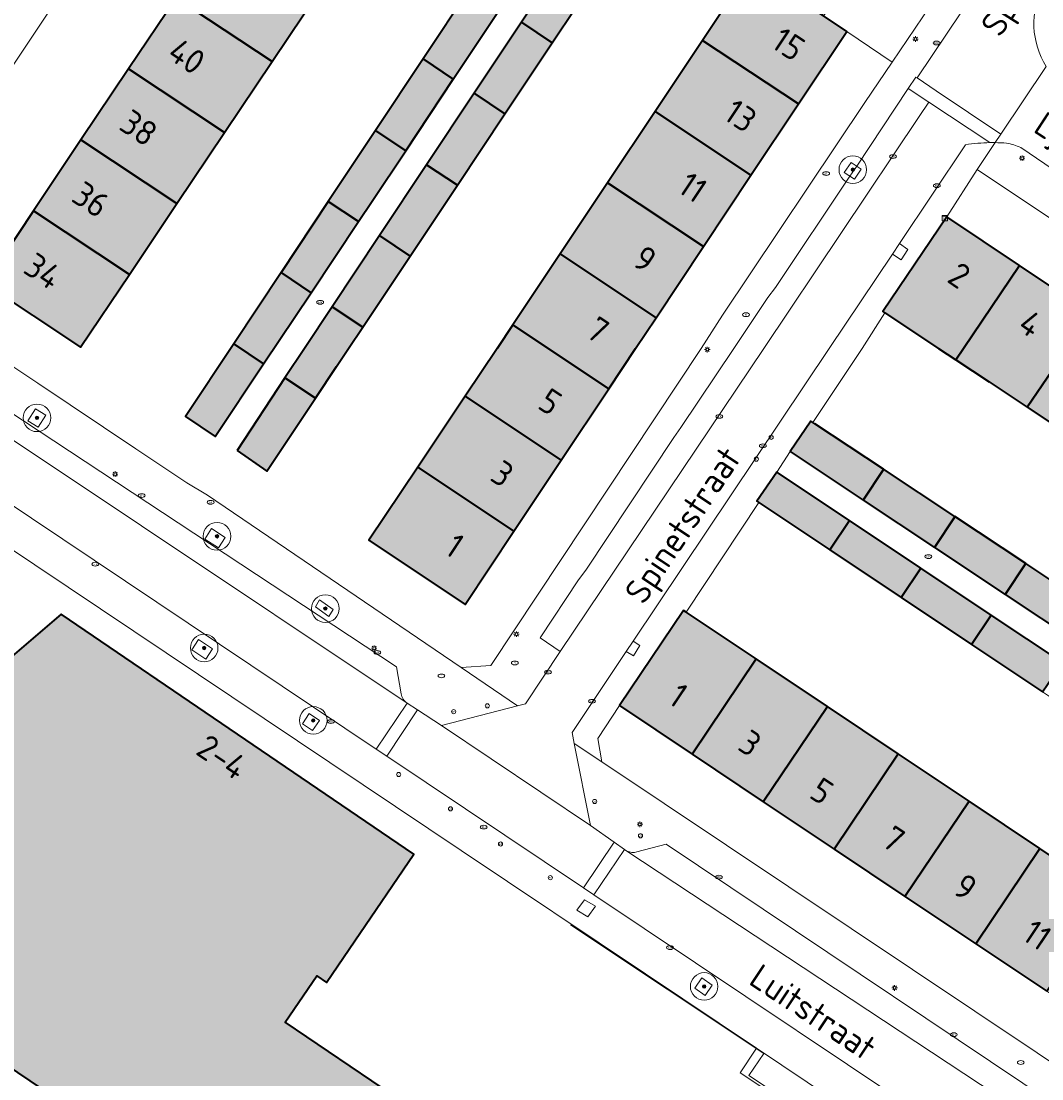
# Model space of a CAD drawing. Header units: metres. Extents: x 125349 to 128236, y 501602 to 503797.
# Tile 388 of 656: x 126907 to 126981, y 502197 to 502274. Entities that reach past the tile are written whole.
import ezdxf
from ezdxf.enums import TextEntityAlignment as Align

# ---------------------------------------------------------------- set-up
doc = ezdxf.new("R2010")
doc.units = ezdxf.units.M
doc.layers.get('0').update_dxf_attribs({"linetype": 'CONTINUOUS'})
for name, color, linetype, lineweight in [('B-WE-GR-BEPLANTING_CULTUUR_HEESTERS-GV', 90, 'CONTINUOUS', 18), ('B-WE-GR-BOOM-S-500', 90, 'CONTINUOUS', 18), ('B-WE-IE-MEUBILAIR-S', 7, 'CONTINUOUS', 18), ('B-WE-IE-MEUBILAIR_WEGMEUBILAIR-GV', 7, 'CONTINUOUS', 18), ('B-WE-IE-TERREINAFSCHEIDING_KUNSTMATIG_HEKWERK-G', 20, 'IE-TERREINAFSCHEIDING_KUNSTMATIG-SO', 18), ('B-WE-OG-BEBOUWING-GV', 7, 'CONTINUOUS', 35), ('B-WE-OG-BEBOUWING-T18', 10, 'CONTINUOUS', 18), ('B-WE-OG-TERREIN_ERF-GV', 7, 'CONTINUOUS', 18), ('B-WE-OG-TOPOGRAFIE-T18', 10, 'CONTINUOUS', 18), ('B-WE-VH-OPENVERHARDING-GV', 90, 'CONTINUOUS', 18), ('B-WE-VH-OPENVERHARDING_BETONSTRAATSTEEN-GV', 90, 'CONTINUOUS', 18)]:
    doc.layers.add(name, color=color, linetype=linetype, lineweight=lineweight)
doc.layers.add('B-WE-OG-BEBOUWING-V', color=7, linetype='CONTINUOUS', lineweight=18, true_color=0xcc646e)
doc.styles.add('NLCS-ISO', font='NLCS-ISO.ttf')
doc.styles.add('NLCS-ISO-M1000-T18', font='NLCS-ISO.ttf', dxfattribs={"height": 1.8})
doc.linetypes.add('IE-TERREINAFSCHEIDING_KUNSTMATIG-SO', pattern='A,4,[82,NLCS.SHX,S=0.75,R=90,X=0,Y=0],4,-2', length=10)

# ---------------------------------------------------------------- blocks, each defined once
blk = doc.blocks.new('SIE-MEUBILAIR_KAST_CAI-SO')
for points in [[(-1, 1), (1, 1), (1, 0.84), (-1, 0.84)], [(-1, 0.76), (1, 0.76), (1, -1), (-1, -1)]]:
    blk.add_lwpolyline(points, close=True)
at = {"style": 'NLCS-ISO'}
blk.add_text('cai', height=0.75, dxfattribs=at).set_placement((0, 0), align=Align.MIDDLE_CENTER)
blk = doc.blocks.new('SIE-MEUBILAIR_PAAL_LICHTMAST-SO')
for points in [[(-0.62, 0), (-1, 0)], [(-0.71, 0.71), (-0.44, 0.44)], [(0, 1), (0, 0.62)], [(0.44, 0.44), (0.71, 0.71)], [(1, 0), (0.62, 0)], [(-0.71, -0.71), (-0.44, -0.44)], [(0, -0.62), (0, -1)], [(0.44, -0.44), (0.71, -0.71)]]:
    blk.add_lwpolyline(points)
blk.add_circle((0, 0), 0.5)
blk = doc.blocks.new('SIE-MEUBILAIR_PAAL_AFSLUITPAAL-SO')
blk.add_circle((0, 0), 0.75)
at = {"style": 'NLCS-ISO'}
blk.add_text('af', height=0.75, dxfattribs=at).set_placement((0, 0.05), align=Align.MIDDLE_CENTER)
blk = doc.blocks.new('SIE-MEUBILAIR_PUT_BRANDKRAAN-SO')
blk.add_ellipse((0, 0), major_axis=(1.25, 0), ratio=0.54)
at = {"style": 'NLCS-ISO'}
blk.add_text('bk', height=0.75, dxfattribs=at).set_placement((0.03, 0), align=Align.MIDDLE_CENTER)
blk = doc.blocks.new('SIE-MEUBILAIR_PUT_KOLK-SO')
blk.add_ellipse((0, 0), major_axis=(1.25, 0), ratio=0.54)
at = {"style": 'NLCS-ISO'}
blk.add_text('klk', height=0.75, dxfattribs=at).set_placement((0.03, 0), align=Align.MIDDLE_CENTER)
blk = doc.blocks.new('SIE-MEUBILAIR_PUT_RIOOLPUT-SO')
blk.add_ellipse((0, 0), major_axis=(1.25, 0), ratio=0.54)
at = {"style": 'NLCS-ISO'}
blk.add_text('ri', height=0.75, dxfattribs=at).set_placement((-0.04, 0.07), align=Align.MIDDLE_CENTER)
blk = doc.blocks.new('SIE-MEUBILAIR_PUT_WATERLEIDINGPUT-SO')
blk.add_ellipse((0, 0), major_axis=(1.25, 0), ratio=0.54)
at = {"style": 'NLCS-ISO'}
blk.add_text('wl', height=0.75, dxfattribs=at).set_placement((-0.14, 0), align=Align.MIDDLE_CENTER)
blk = doc.blocks.new('SGR-BOOM_01-SO')
at = {"linetype": 'ByBlock', "lineweight": 18}
h = blk.add_hatch(color=0, dxfattribs=at)
h.dxf.hatch_style = 1
edge = h.paths.add_edge_path()
edge.add_arc((0, 0), 0.25, 0, 360)
at = {"color": 0, "linetype": 'ByBlock', "lineweight": 18}
for radius in [2, 0.25]:
    blk.add_circle((0, 0), radius, dxfattribs=at)

msp = doc.modelspace()

# ---------------------------------------------------------------- hatches: boundary and pattern name
at = {"layer": 'B-WE-OG-BEBOUWING-V'}
for points in [[(126928.968, 502275.971), (126922.007, 502280.595), (126918.548, 502275.428), (126925.5, 502270.795)], [(126945.818, 502272.161), (126949.243, 502277.302), (126947.011, 502278.794), (126943.583, 502273.657)], [(126963.67, 502267.722), (126967.179, 502272.991), (126965.49, 502274.109), (126960.226, 502277.594), (126956.711, 502272.322)], [(126942.055, 502274.679), (126939.869, 502276.141), (126936.449, 502270.993), (126938.638, 502269.528)], [(126922.054, 502265.653), (126925.5, 502270.795), (126918.548, 502275.428), (126915.095, 502270.27)], [(126940.156, 502268.509), (126942.389, 502267.014), (126945.818, 502272.161), (126943.583, 502273.657), (126942.471, 502271.991)], [(126963.67, 502267.722), (126956.711, 502272.322), (126953.273, 502267.166), (126960.227, 502262.553)], [(126938.638, 502269.528), (126936.449, 502270.993), (126932.998, 502265.797), (126935.191, 502264.332)], [(126918.602, 502260.502), (126922.054, 502265.653), (126915.095, 502270.27), (126911.643, 502265.112)], [(126940.156, 502268.509), (126936.706, 502263.32), (126938.936, 502261.831), (126942.389, 502267.014)], [(126960.227, 502262.553), (126953.273, 502267.166), (126949.83, 502262.002), (126956.784, 502257.384)], [(126929.58, 502260.652), (126931.773, 502259.19), (126932.77, 502260.683), (126935.191, 502264.332), (126932.998, 502265.797)], [(126908.195, 502259.962), (126915.155, 502255.359), (126918.602, 502260.502), (126911.643, 502265.112)], [(126938.936, 502261.831), (126936.706, 502263.32), (126933.288, 502258.179), (126935.514, 502256.693)], [(126953.347, 502252.224), (126956.784, 502257.384), (126949.83, 502262.002), (126946.393, 502256.846)], [(126929.58, 502260.652), (126926.152, 502255.491), (126928.331, 502254.034), (126931.773, 502259.19)], [(126908.195, 502259.962), (126904.659, 502254.679), (126911.614, 502250.075), (126915.155, 502255.359)], [(126969.948, 502252.567), (126973.821, 502250), (126975.078, 502249.168), (126975.64, 502250), (126979.7, 502256.01), (126974.436, 502259.53), (126969.787, 502252.674)], [(126935.514, 502256.693), (126933.288, 502258.179), (126929.855, 502253.016), (126932.076, 502251.533)], [(126953.347, 502252.224), (126946.393, 502256.846), (126942.966, 502251.707), (126945.526, 502250), (126949.917, 502247.07), (126951.866, 502250)], [(126975.078, 502249.168), (126977.491, 502247.569), (126980.268, 502245.728), (126983.151, 502250), (126984.872, 502252.551), (126979.7, 502256.01), (126975.64, 502250)], [(126922.729, 502250.337), (126924.888, 502248.876), (126928.331, 502254.034), (126926.152, 502255.491)], [(126932.076, 502251.533), (126929.855, 502253.016), (126927.85, 502250), (126926.436, 502247.857), (126928.642, 502246.381), (126930.172, 502248.673), (126931.055, 502250)], [(126990.012, 502249.114), (126988.686, 502250), (126984.872, 502252.551), (126983.151, 502250), (126980.268, 502245.728), (126985.425, 502242.31)], [(126949.917, 502247.07), (126945.526, 502250), (126942.966, 502251.707), (126941.828, 502250), (126939.512, 502246.539), (126946.477, 502241.899)], [(126922.729, 502250.337), (126919.215, 502245.047), (126921.365, 502243.598), (126924.888, 502248.876)], [(126922.965, 502242.598), (126925.116, 502241.099), (126928.642, 502246.381), (126926.436, 502247.857)], [(126943.043, 502236.736), (126946.477, 502241.899), (126939.512, 502246.539), (126936.06, 502241.381)], [(126964.727, 502244.618), (126964.563, 502244.726), (126963.064, 502242.523), (126968.362, 502239), (126969.832, 502241.225), (126969.837, 502241.232), (126964.856, 502244.532)], [(126943.043, 502236.736), (126936.06, 502241.381), (126932.525, 502236.098), (126939.515, 502231.432)], [(126960.806, 502238.826), (126965.945, 502235.393), (126967.372, 502237.514), (126962.115, 502241.022), (126960.666, 502238.92)], [(126975.024, 502237.795), (126969.837, 502241.232), (126969.832, 502241.225), (126968.362, 502239), (126973.543, 502235.554), (126975.015, 502237.781)], [(126972.546, 502234.061), (126967.372, 502237.514), (126965.945, 502235.393), (126971.114, 502231.939)], [(126978.66, 502232.151), (126978.666, 502232.159), (126980.141, 502234.374), (126980.155, 502234.395), (126975.024, 502237.795), (126975.015, 502237.781), (126973.543, 502235.554)], [(126983.824, 502228.716), (126983.826, 502228.719), (126985.303, 502230.944), (126985.322, 502230.972), (126980.155, 502234.395), (126980.141, 502234.374), (126978.666, 502232.159), (126978.66, 502232.151)], [(126976.228, 502228.522), (126977.657, 502230.65), (126972.546, 502234.061), (126971.114, 502231.939)], [(126931.504, 502207.027), (126935.786, 502213.321), (126910.218, 502230.715), (126898.672, 502220.849), (126893.665, 502206.504), (126909.717, 502195.676), (126904.158, 502187.647), (126904.414, 502187.464), (126927.777, 502180.625), (126928.199, 502180.523), (126928.629, 502180.447), (126929.064, 502180.396), (126929.503, 502180.371), (126929.943, 502180.372), (126930.382, 502180.399), (126930.817, 502180.451), (126931.247, 502180.528), (126931.668, 502180.632), (126932.074, 502180.756), (126932.456, 502180.894), (126932.819, 502181.05), (126933.167, 502181.226), (126933.508, 502181.425), (126934.188, 502181.903), (126943.542, 502189.141), (126943.734, 502189.439), (126926.461, 502201.125), (126928.755, 502204.498), (126929.458, 502204.02)], [(126955.541, 502230.865), (126955.344, 502230.997), (126950.698, 502224.089), (126955.97, 502220.564), (126960.617, 502227.472)], [(126976.228, 502228.522), (126981.382, 502225.079), (126982.816, 502227.207), (126977.657, 502230.65)], [(126965.774, 502224.024), (126960.617, 502227.472), (126955.97, 502220.564), (126961.117, 502217.123)], [(126966.265, 502213.681), (126970.906, 502220.593), (126965.774, 502224.024), (126961.117, 502217.123)], [(126966.265, 502213.681), (126971.396, 502210.251), (126976.046, 502217.156), (126970.906, 502220.593)], [(126976.046, 502217.156), (126971.396, 502210.251), (126976.535, 502206.815), (126981.186, 502213.72)], [(126981.674, 502203.379), (126986.335, 502210.277), (126981.186, 502213.72), (126976.535, 502206.815)]]:
    msp.add_hatch(color=256, dxfattribs=at).paths.add_polyline_path(points)

# ---------------------------------------------------------------- linework, layer by layer
at = {"layer": 'B-WE-GR-BEPLANTING_CULTUUR_HEESTERS-GV', "flags": 128}
msp.add_lwpolyline([(126976.032, 502278.996), (126971.07, 502282.466), (126970.455, 502281.541), (126968.829, 502279.096), (126965.579, 502274.242), (126965.49, 502274.109), (126967.179, 502272.991), (126970.473, 502270.766)], close=True, dxfattribs=at)
msp.add_lwpolyline([(126973.909, 502163.931), (126984.337, 502179.616), (126985.115, 502182.833), (126980.702, 502185.789), (126960.623, 502199.238), (126960.573, 502199.168), (126959.455, 502197.467), (126982.968, 502181.811), (126976.945, 502173.044), (126976.876, 502172.942)], dxfattribs=at)
at = {"layer": 'B-WE-IE-MEUBILAIR_WEGMEUBILAIR-GV', "flags": 128}
for points in [[(126968.223, 502262.992), (126967.489, 502263.483), (126966.999, 502262.75), (126967.732, 502262.259)], [(126970.486, 502256.839), (126971.119, 502256.426), (126971.602, 502257.159), (126970.994, 502257.597)], [(126908.351, 502245.613), (126907.785, 502244.753), (126908.54, 502244.288), (126909.106, 502245.147)], [(126921.611, 502235.529), (126922.1, 502236.292), (126921.111, 502236.934), (126920.622, 502236.171)], [(126928.649, 502231.246), (126929.626, 502230.548), (126929.926, 502231.072), (126928.949, 502231.77)], [(126921.174, 502228.203), (126920.172, 502228.88), (126919.684, 502228.137), (126920.686, 502227.46)], [(126951.692, 502228.772), (126951.185, 502228.014), (126951.701, 502227.693), (126952.181, 502228.45)], [(126928.93, 502223.019), (126928.196, 502223.519), (126927.706, 502222.778), (126928.44, 502222.278)], [(126948.152, 502210.014), (126947.613, 502209.248), (126948.404, 502208.77), (126948.943, 502209.536)], [(126956.67, 502204.343), (126956.16, 502203.609), (126956.909, 502203.071), (126957.419, 502203.805)]]:
    msp.add_lwpolyline(points, close=True, dxfattribs=at)
at = {"layer": 'B-WE-IE-TERREINAFSCHEIDING_KUNSTMATIG_HEKWERK-G', "flags": 128}
msp.add_lwpolyline([(126971.623, 502164.18), (126983.202, 502181.871), (126960.066, 502197.26), (126961.169, 502198.867), (126947.14, 502208.187)], dxfattribs=at)
at = {"layer": 'B-WE-OG-BEBOUWING-GV', "flags": 128}
for points in [[(126928.968, 502275.971), (126922.007, 502280.595), (126918.548, 502275.428), (126925.5, 502270.795)], [(126945.818, 502272.161), (126949.243, 502277.302), (126947.011, 502278.794), (126943.583, 502273.657)], [(126963.67, 502267.722), (126967.179, 502272.991), (126965.49, 502274.109), (126960.226, 502277.594), (126956.711, 502272.322)], [(126942.055, 502274.679), (126939.869, 502276.141), (126936.449, 502270.993), (126938.638, 502269.528)], [(126922.054, 502265.653), (126925.5, 502270.795), (126918.548, 502275.428), (126915.095, 502270.27)], [(126940.156, 502268.509), (126942.389, 502267.014), (126945.818, 502272.161), (126943.583, 502273.657), (126942.471, 502271.991)], [(126963.67, 502267.722), (126956.711, 502272.322), (126953.273, 502267.166), (126960.227, 502262.553)], [(126938.638, 502269.528), (126936.449, 502270.993), (126932.998, 502265.797), (126935.191, 502264.332)], [(126918.602, 502260.502), (126922.054, 502265.653), (126915.095, 502270.27), (126911.643, 502265.112)], [(126940.156, 502268.509), (126936.706, 502263.32), (126938.936, 502261.831), (126942.389, 502267.014)], [(126960.227, 502262.553), (126953.273, 502267.166), (126949.83, 502262.002), (126956.784, 502257.384)], [(126929.58, 502260.652), (126931.773, 502259.19), (126932.77, 502260.683), (126935.191, 502264.332), (126932.998, 502265.797)], [(126908.195, 502259.962), (126915.155, 502255.359), (126918.602, 502260.502), (126911.643, 502265.112)], [(126938.936, 502261.831), (126936.706, 502263.32), (126933.288, 502258.179), (126935.514, 502256.693)], [(126953.347, 502252.224), (126956.784, 502257.384), (126949.83, 502262.002), (126946.393, 502256.846)], [(126929.58, 502260.652), (126926.152, 502255.491), (126928.331, 502254.034), (126931.773, 502259.19)], [(126908.195, 502259.962), (126904.659, 502254.679), (126911.614, 502250.075), (126915.155, 502255.359)], [(126969.948, 502252.567), (126973.821, 502250), (126975.078, 502249.168), (126975.64, 502250), (126979.7, 502256.01), (126974.436, 502259.53), (126969.787, 502252.674)], [(126935.514, 502256.693), (126933.288, 502258.179), (126929.855, 502253.016), (126932.076, 502251.533)], [(126953.347, 502252.224), (126946.393, 502256.846), (126942.966, 502251.707), (126945.526, 502250), (126949.917, 502247.07), (126951.866, 502250)], [(126975.078, 502249.168), (126977.491, 502247.569), (126980.268, 502245.728), (126983.151, 502250), (126984.872, 502252.551), (126979.7, 502256.01), (126975.64, 502250)], [(126922.729, 502250.337), (126924.888, 502248.876), (126928.331, 502254.034), (126926.152, 502255.491)], [(126932.076, 502251.533), (126929.855, 502253.016), (126927.85, 502250), (126926.436, 502247.857), (126928.642, 502246.381), (126930.172, 502248.673), (126931.055, 502250)], [(126990.012, 502249.114), (126988.686, 502250), (126984.872, 502252.551), (126983.151, 502250), (126980.268, 502245.728), (126985.425, 502242.31)], [(126949.917, 502247.07), (126945.526, 502250), (126942.966, 502251.707), (126941.828, 502250), (126939.512, 502246.539), (126946.477, 502241.899)], [(126922.729, 502250.337), (126919.215, 502245.047), (126921.365, 502243.598), (126924.888, 502248.876)], [(126922.965, 502242.598), (126925.116, 502241.099), (126928.642, 502246.381), (126926.436, 502247.857)], [(126943.043, 502236.736), (126946.477, 502241.899), (126939.512, 502246.539), (126936.06, 502241.381)], [(126964.727, 502244.618), (126964.563, 502244.726), (126963.064, 502242.523), (126968.362, 502239), (126969.832, 502241.225), (126969.837, 502241.232), (126964.856, 502244.532)], [(126943.043, 502236.736), (126936.06, 502241.381), (126932.525, 502236.098), (126939.515, 502231.432)], [(126960.806, 502238.826), (126965.945, 502235.393), (126967.372, 502237.514), (126962.115, 502241.022), (126960.666, 502238.92)], [(126975.024, 502237.795), (126969.837, 502241.232), (126969.832, 502241.225), (126968.362, 502239), (126973.543, 502235.554), (126975.015, 502237.781)], [(126972.546, 502234.061), (126967.372, 502237.514), (126965.945, 502235.393), (126971.114, 502231.939)], [(126978.66, 502232.151), (126978.666, 502232.159), (126980.141, 502234.374), (126980.155, 502234.395), (126975.024, 502237.795), (126975.015, 502237.781), (126973.543, 502235.554)], [(126983.824, 502228.716), (126983.826, 502228.719), (126985.303, 502230.944), (126985.322, 502230.972), (126980.155, 502234.395), (126980.141, 502234.374), (126978.666, 502232.159), (126978.66, 502232.151)], [(126976.228, 502228.522), (126977.657, 502230.65), (126972.546, 502234.061), (126971.114, 502231.939)], [(126955.541, 502230.865), (126955.344, 502230.997), (126950.698, 502224.089), (126955.97, 502220.564), (126960.617, 502227.472)], [(126976.228, 502228.522), (126981.382, 502225.079), (126982.816, 502227.207), (126977.657, 502230.65)], [(126965.774, 502224.024), (126960.617, 502227.472), (126955.97, 502220.564), (126961.117, 502217.123)], [(126966.265, 502213.681), (126970.906, 502220.593), (126965.774, 502224.024), (126961.117, 502217.123)], [(126966.265, 502213.681), (126971.396, 502210.251), (126976.046, 502217.156), (126970.906, 502220.593)], [(126976.046, 502217.156), (126971.396, 502210.251), (126976.535, 502206.815), (126981.186, 502213.72)], [(126981.674, 502203.379), (126986.335, 502210.277), (126981.186, 502213.72), (126976.535, 502206.815)]]:
    msp.add_lwpolyline(points, close=True, dxfattribs=at)
for points in [[(126943.734, 502189.439), (126926.461, 502201.125), (126928.755, 502204.498), (126929.458, 502204.02), (126931.504, 502207.027), (126935.786, 502213.321), (126910.218, 502230.715), (126898.672, 502220.849)], [(126893.665, 502206.504), (126909.717, 502195.676), (126904.158, 502187.647)]]:
    msp.add_lwpolyline(points, dxfattribs=at)
at = {"layer": 'B-WE-OG-TERREIN_ERF-GV', "flags": 128}
for points in [[(126926.468, 502300.203), (126896.452, 502255.155)], [(126904.731, 502250), (126908.513, 502247.473), (126915.631, 502242.717), (126919.313, 502240.257), (126920.817, 502239.345), (126939.221, 502226.85), (126941.371, 502227.002), (126956.621, 502250), (126958.153, 502252.419), (126968.491, 502267.832), (126970.473, 502270.766), (126967.179, 502272.991), (126963.67, 502267.722), (126960.227, 502262.553), (126956.784, 502257.384), (126953.347, 502252.224), (126951.866, 502250), (126949.917, 502247.07), (126946.477, 502241.899), (126943.043, 502236.736), (126939.515, 502231.432), (126932.525, 502236.098), (126936.06, 502241.381), (126939.512, 502246.539), (126941.828, 502250), (126942.966, 502251.707), (126946.393, 502256.846), (126949.83, 502262.002), (126953.273, 502267.166), (126956.711, 502272.322), (126960.226, 502277.594)], [(126928.968, 502275.971), (126925.5, 502270.795), (126922.054, 502265.653), (126918.602, 502260.502), (126915.155, 502255.359), (126911.614, 502250.075), (126904.659, 502254.679), (126908.195, 502259.962), (126911.643, 502265.112), (126915.095, 502270.27), (126918.548, 502275.428)], [(126985.425, 502242.31), (126980.268, 502245.728), (126977.491, 502247.569), (126975.078, 502249.168), (126973.821, 502250), (126969.948, 502252.567), (126968.283, 502250), (126964.727, 502244.618), (126964.856, 502244.532), (126969.837, 502241.232), (126975.024, 502237.795), (126980.155, 502234.395), (126985.322, 502230.972)], [(126982.968, 502181.811), (126959.455, 502197.467), (126960.573, 502199.168), (126960.623, 502199.238), (126952.579, 502204.627), (126939.217, 502213.577), (126896.413, 502242.249)], [(126983.824, 502228.716), (126978.66, 502232.151), (126973.543, 502235.554), (126968.362, 502239), (126963.064, 502242.523), (126962.115, 502241.022), (126967.372, 502237.514), (126972.546, 502234.061), (126977.657, 502230.65), (126982.816, 502227.207)], [(126898.672, 502220.849), (126910.218, 502230.715), (126935.786, 502213.321), (126931.504, 502207.027), (126929.458, 502204.02), (126928.755, 502204.498), (126926.461, 502201.125), (126943.734, 502189.439)], [(126904.158, 502187.647), (126909.717, 502195.676), (126893.665, 502206.504)]]:
    msp.add_lwpolyline(points, dxfattribs=at)
for points in [[(126922.729, 502250.337), (126926.152, 502255.491), (126929.58, 502260.652), (126932.998, 502265.797), (126936.449, 502270.993), (126939.869, 502276.141), (126943.285, 502281.284), (126946.818, 502286.603), (126948.969, 502285.101), (126945.469, 502279.825), (126942.055, 502274.679), (126938.638, 502269.528), (126935.191, 502264.332), (126932.77, 502260.683), (126931.773, 502259.19), (126928.331, 502254.034), (126924.888, 502248.876), (126921.365, 502243.598), (126919.215, 502245.047)], [(126932.076, 502251.533), (126931.055, 502250), (126930.172, 502248.673), (126928.642, 502246.381), (126925.116, 502241.099), (126922.965, 502242.598), (126926.436, 502247.857), (126927.85, 502250), (126929.855, 502253.016), (126933.288, 502258.179), (126936.706, 502263.32), (126940.156, 502268.509), (126942.471, 502271.991), (126943.583, 502273.657), (126947.011, 502278.794), (126950.52, 502284.051), (126952.772, 502282.599), (126949.243, 502277.302), (126945.818, 502272.161), (126942.389, 502267.014), (126938.936, 502261.831), (126935.514, 502256.693)], [(127015.977, 502231.936), (127016.469, 502232.621), (127018.409, 502235.325), (127000, 502247.408), (126997.299, 502249.17), (126996.056, 502250), (126976.636, 502262.983), (126974.436, 502259.53), (126979.7, 502256.01), (126984.872, 502252.551), (126988.686, 502250), (126990.012, 502249.114), (126992.397, 502247.519), (126995.2, 502245.733), (126997.593, 502244.208), (127000, 502242.6), (127000.4, 502242.333), (127005.551, 502238.895), (127010.694, 502235.462)], [(126976.046, 502217.156), (126981.186, 502213.72), (126986.335, 502210.277), (126991.483, 502206.835), (126996.589, 502203.422), (127000, 502208.578), (127001.952, 502211.335), (127000, 502212.639), (126997.61, 502214.237), (126996.835, 502214.755), (126991.685, 502218.196), (126986.522, 502221.645), (126981.382, 502225.079), (126976.228, 502228.522), (126971.114, 502231.939), (126965.945, 502235.393), (126960.806, 502238.826), (126955.541, 502230.865), (126960.617, 502227.472), (126965.774, 502224.024), (126970.906, 502220.593)], [(126966.265, 502213.681), (126961.117, 502217.123), (126955.97, 502220.564), (126950.698, 502224.089), (126949.122, 502221.704), (126949.423, 502220.003), (126990.032, 502192.865), (126992.331, 502196.268), (126992.11, 502196.402), (126986.822, 502199.938), (126981.674, 502203.379), (126976.535, 502206.815), (126971.396, 502210.251)]]:
    msp.add_lwpolyline(points, close=True, dxfattribs=at)
at = {"layer": 'B-WE-VH-OPENVERHARDING-GV', "flags": 128}
for points in [[(127013.657, 502318.314), (127016.705, 502322.904), (127010.649, 502326.952), (127002.868, 502315.312), (127000, 502311.021), (126981.886, 502283.921), (126972.272, 502269.611), (126973.671, 502268.671)], [(126976.032, 502278.996), (126970.473, 502270.766), (126968.491, 502267.832), (126958.153, 502252.419), (126956.621, 502250), (126941.371, 502227.002), (126939.221, 502226.85), (126943.302, 502224.079), (126943.883, 502224.231), (126946.403, 502228.006), (126944.949, 502229.009), (126947.733, 502233.201), (126948.26, 502233.922), (126954.644, 502243.53), (126955.155, 502244.263), (126958.989, 502250), (126961.461, 502253.7), (126961.996, 502254.424), (126967.39, 502262.488), (126967.896, 502263.211), (126971.637, 502268.841), (126972.187, 502269.668), (126972.272, 502269.611), (126981.886, 502283.921)], [(126973.671, 502268.671), (126978.345, 502265.531), (126981.643, 502270.448)], [(126977.555, 502264.92), (126973.123, 502267.856), (126972.423, 502266.814), (126961.15, 502250), (126946.403, 502228.006), (126943.883, 502224.231), (126943.302, 502224.079), (126937.798, 502222.641), (126948.594, 502215.402), (126947.418, 502221.343), (126947.258, 502222.15), (126951.185, 502228.014), (126951.692, 502228.772), (126965.907, 502250), (126970.486, 502256.839), (126970.994, 502257.597)], [(126975.793, 502264.764), (126970.994, 502257.597), (126970.486, 502256.839), (126965.907, 502250), (126951.692, 502228.772), (126951.185, 502228.014), (126947.258, 502222.15), (126947.418, 502221.343), (126949.423, 502220.003), (126949.122, 502221.704), (126950.698, 502224.089), (126955.344, 502230.997), (126955.541, 502230.865), (126960.806, 502238.826), (126960.666, 502238.92), (126962.115, 502241.022), (126963.064, 502242.523), (126964.563, 502244.726), (126964.727, 502244.618), (126968.283, 502250), (126969.948, 502252.567), (126969.787, 502252.674), (126974.436, 502259.53), (126976.636, 502262.983), (126977.935, 502264.92)], [(126970.994, 502257.597), (126975.793, 502264.764)]]:
    msp.add_lwpolyline(points, dxfattribs=at)
at = {"layer": 'B-WE-VH-OPENVERHARDING-GV'}
for points in [[(126981.643, 502270.448, -0.263489), (126981.379, 502276.247)], [(126975.793, 502264.764, -0.036339), (126977.555, 502264.92)], [(126977.935, 502264.92, 0.005263), (126977.555, 502264.92)]]:
    msp.add_lwpolyline(points, format="xyb", dxfattribs=at)
at = {"layer": 'B-WE-VH-OPENVERHARDING_BETONSTRAATSTEEN-GV', "flags": 128}
for points in [[(126896.452, 502255.155), (126926.468, 502300.203), (126931.199, 502307.303), (126929.161, 502308.64), (126916.789, 502290.125), (126910.063, 502294.702), (126922.917, 502313.929), (126919.953, 502315.724), (126919.8, 502314.98), (126920.215, 502312.253), (126920.11, 502311.791), (126892.859, 502271.04)], [(126981.643, 502270.448), (126978.345, 502265.531), (126977.935, 502264.92)], [(126972.272, 502269.611), (126972.187, 502269.668), (126971.637, 502268.841), (126973.123, 502267.856), (126977.555, 502264.92)], [(126977.935, 502264.92), (126978.345, 502265.531), (126973.671, 502268.671), (126972.272, 502269.611)], [(126977.935, 502264.92), (126976.636, 502262.983), (126996.056, 502250), (126997.299, 502249.17), (127000, 502247.408), (127018.409, 502235.325), (127016.469, 502232.621), (127017.935, 502231.569), (127020.372, 502229.936), (127022.864, 502228.266), (127025.356, 502226.597), (127027.449, 502225.195), (127027.848, 502224.927)], [(126979.791, 502264.56), (127000, 502250.801), (127001.204, 502250), (127034.29, 502227.927), (127037.768, 502225.672), (127040.53, 502223.822)], [(127000, 502250.801), (126979.791, 502264.56)], [(126939.221, 502226.85), (126920.817, 502239.345), (126919.313, 502240.257), (126915.631, 502242.717), (126908.513, 502247.473), (126904.731, 502250), (126899.227, 502253.355), (126898.413, 502253.853), (126896.452, 502255.155), (126894.309, 502251.579), (126895.473, 502250.852), (126897.358, 502251.402), (126898.149, 502250.884), (126899.489, 502250)], [(126934.87, 502224.952), (126934.526, 502226.897), (126899.489, 502250), (126898.149, 502250.884), (126897.358, 502251.402), (126895.473, 502250.852), (126896.749, 502250), (126935.29, 502224.271)], [(126899.489, 502250), (126934.526, 502226.897), (126934.87, 502224.952)], [(126935.29, 502224.271), (126936.053, 502223.775), (126937.798, 502222.641), (126943.302, 502224.079), (126939.221, 502226.85)], [(126949.423, 502220.003), (126947.418, 502221.343), (126948.594, 502215.402), (126950.302, 502214.196), (126951.063, 502213.659)], [(127009.15, 502174.695), (127011.601, 502178.427), (127000, 502186.182), (126997.552, 502187.819), (126991.282, 502192.065), (126990.032, 502192.865), (126949.423, 502220.003)], [(126951.16, 502213.591), (126951.063, 502213.659), (126948.846, 502210.369), (126978.254, 502190.68), (127000, 502176.05), (127006.927, 502171.39)], [(126951.063, 502213.659), (126951.16, 502213.591)], [(126951.239, 502213.546), (126987.31, 502189.712)], [(126951.962, 502213.476), (126954.084, 502214.048), (126986.967, 502191.983), (126987.31, 502189.712)]]:
    msp.add_lwpolyline(points, dxfattribs=at)
at = {"layer": 'B-WE-VH-OPENVERHARDING_BETONSTRAATSTEEN-GV'}
for points in [[(126981.379, 502276.247, 0.263489), (126981.643, 502270.448)], [(126977.555, 502264.92, -0.005263), (126977.935, 502264.92)], [(126978.766, 502264.879, 0.018066), (126977.935, 502264.92)], [(126978.766, 502264.879, -0.073076), (126979.791, 502264.56)], [(126935.29, 502224.271, -0.208138), (126934.87, 502224.952)], [(126951.239, 502213.546, -0.015001), (126951.16, 502213.591)], [(126951.239, 502213.546, 0.188083), (126951.962, 502213.476)]]:
    msp.add_lwpolyline(points, format="xyb", dxfattribs=at)
at = {"layer": 'B-WE-VH-OPENVERHARDING_BETONSTRAATSTEEN-GV', "flags": 128}
for points in [[(126973.123, 502267.856), (126971.637, 502268.841), (126967.896, 502263.211), (126967.39, 502262.488), (126961.996, 502254.424), (126961.461, 502253.7), (126958.989, 502250), (126955.155, 502244.263), (126954.644, 502243.53), (126948.26, 502233.922), (126947.733, 502233.201), (126944.949, 502229.009), (126946.403, 502228.006), (126961.15, 502250), (126972.423, 502266.814)], [(126892.136, 502248.338), (126933.054, 502220.942), (126935.29, 502224.271), (126896.749, 502250), (126895.473, 502250.852), (126894.309, 502251.579), (126893.25, 502250)], [(126960.623, 502199.238), (126980.702, 502185.789), (126985.115, 502182.833), (126988.607, 502180.494), (127000, 502172.861), (127005.471, 502169.196), (127006.927, 502171.39), (127000, 502176.05), (126978.254, 502190.68), (126948.846, 502210.369), (126948.092, 502210.873), (126933.817, 502220.431), (126933.054, 502220.942), (126892.136, 502248.338), (126890.645, 502246.113), (126895.489, 502242.868), (126896.413, 502242.249), (126939.217, 502213.577), (126952.579, 502204.627)], [(126933.817, 502220.431), (126936.053, 502223.775), (126935.29, 502224.271), (126933.054, 502220.942)], [(126948.594, 502215.402), (126937.798, 502222.641), (126936.053, 502223.775), (126933.817, 502220.431), (126948.092, 502210.873), (126950.302, 502214.196)], [(126951.063, 502213.659), (126950.302, 502214.196), (126948.092, 502210.873), (126948.846, 502210.369)]]:
    msp.add_lwpolyline(points, close=True, dxfattribs=at)

# ---------------------------------------------------------------- block references
at = {"layer": 'B-WE-GR-BOOM-S-500', "xscale": 0.5, "yscale": 0.5, "zscale": 0.5}
for p in [(126967.613, 502262.958), (126908.452, 502244.959), (126921.509, 502236.368), (126929.365, 502231.126), (126920.579, 502228.271), (126928.487, 502223.017), (126956.832, 502203.723)]:
    msp.add_blockref('SGR-BOOM_01-SO', p, dxfattribs=at)
at = {"layer": 'B-WE-IE-MEUBILAIR-S', "xscale": 0.2, "yscale": 0.2, "zscale": 0.2}
for name, p in [('SIE-MEUBILAIR_PAAL_LICHTMAST-SO', (126972.162, 502272.435)), ('SIE-MEUBILAIR_PUT_KOLK-SO', (126973.686, 502272.146)), ('SIE-MEUBILAIR_PUT_KOLK-SO', (126970.527, 502263.911)), ('SIE-MEUBILAIR_PAAL_LICHTMAST-SO', (126979.89, 502263.788)), ('SIE-MEUBILAIR_PUT_WATERLEIDINGPUT-SO', (126965.682, 502262.674)), ('SIE-MEUBILAIR_PUT_KOLK-SO', (126973.708, 502261.8)), ('SIE-MEUBILAIR_KAST_CAI-SO', (126974.284, 502259.44)), ('SIE-MEUBILAIR_PUT_KOLK-SO', (126928.989, 502253.339)), ('SIE-MEUBILAIR_PUT_RIOOLPUT-SO', (126959.869, 502252.441)), ('SIE-MEUBILAIR_PAAL_LICHTMAST-SO', (126957.063, 502249.911)), ('SIE-MEUBILAIR_PUT_KOLK-SO', (126957.935, 502245.062)), ('SIE-MEUBILAIR_PAAL_AFSLUITPAAL-SO', (126961.695, 502243.549)), ('SIE-MEUBILAIR_PUT_KOLK-SO', (126961.089, 502242.935)), ('SIE-MEUBILAIR_PAAL_AFSLUITPAAL-SO', (126960.617, 502241.966)), ('SIE-MEUBILAIR_PAAL_LICHTMAST-SO', (126914.121, 502240.883)), ('SIE-MEUBILAIR_PUT_KOLK-SO', (126916.05, 502239.323)), ('SIE-MEUBILAIR_PUT_BRANDKRAAN-SO', (126921.047, 502238.836)), ('SIE-MEUBILAIR_PUT_KOLK-SO', (126973.097, 502234.896)), ('SIE-MEUBILAIR_PUT_KOLK-SO', (126912.683, 502234.347)), ('SIE-MEUBILAIR_PAAL_LICHTMAST-SO', (126943.22, 502229.276)), ('SIE-MEUBILAIR_PAAL_LICHTMAST-SO', (126932.903, 502228.258)), ('SIE-MEUBILAIR_PUT_KOLK-SO', (126933.128, 502227.944)), ('SIE-MEUBILAIR_PUT_RIOOLPUT-SO', (126943.105, 502227.183)), ('SIE-MEUBILAIR_PUT_KOLK-SO', (126945.503, 502226.522)), ('SIE-MEUBILAIR_PUT_RIOOLPUT-SO', (126937.784, 502226.246)), ('SIE-MEUBILAIR_PAAL_AFSLUITPAAL-SO', (126941.11, 502224.074)), ('SIE-MEUBILAIR_PUT_KOLK-SO', (126948.706, 502224.408)), ('SIE-MEUBILAIR_PAAL_AFSLUITPAAL-SO', (126938.669, 502223.652)), ('SIE-MEUBILAIR_PUT_KOLK-SO', (126929.769, 502222.935)), ('SIE-MEUBILAIR_PAAL_AFSLUITPAAL-SO', (126934.681, 502219.096)), ('SIE-MEUBILAIR_PAAL_AFSLUITPAAL-SO', (126948.899, 502217.141)), ('SIE-MEUBILAIR_PAAL_AFSLUITPAAL-SO', (126938.442, 502216.604)), ('SIE-MEUBILAIR_PUT_KOLK-SO', (126940.85, 502215.281)), ('SIE-MEUBILAIR_PAAL_LICHTMAST-SO', (126952.176, 502215.481)), ('SIE-MEUBILAIR_PAAL_AFSLUITPAAL-SO', (126942.068, 502214.052)), ('SIE-MEUBILAIR_PAAL_AFSLUITPAAL-SO', (126952.22, 502214.651)), ('SIE-MEUBILAIR_PAAL_AFSLUITPAAL-SO', (126945.678, 502211.617)), ('SIE-MEUBILAIR_PUT_KOLK-SO', (126957.901, 502211.649)), ('SIE-MEUBILAIR_PUT_KOLK-SO', (126954.363, 502206.538)), ('SIE-MEUBILAIR_PAAL_LICHTMAST-SO', (126970.648, 502203.615)), ('SIE-MEUBILAIR_PUT_KOLK-SO', (126974.937, 502200.226)), ('SIE-MEUBILAIR_PUT_RIOOLPUT-SO', (126979.797, 502198.209))]:
    msp.add_blockref(name, p, dxfattribs=at)

# ---------------------------------------------------------------- texts
at = {"layer": 'B-WE-OG-BEBOUWING-T18', "style": 'NLCS-ISO-M1000-T18'}
for s, rotation, p in [('15', 326.3, (126962.95, 502272.061)), ('40', 326.2, (126919.315, 502271.18)), ('13', 326.2, (126959.48, 502266.868)), ('38', 326.2, (126915.84, 502265.989)), ('11', 326.3, (126956.011, 502261.676)), ('36', 326.2, (126912.365, 502260.797)), ('34', 326.2, (126908.89, 502255.606)), ('9', 326.2, (126952.541, 502256.483)), ('2', 325.9, (126975.337, 502255.295)), ('7', 326.4, (126949.137, 502251.34)), ('4', 325.8, (126980.505, 502251.79)), ('5', 326.4, (126945.674, 502246.126)), ('3', 326.4, (126942.211, 502240.913)), ('1', 326.4, (126938.748, 502235.699)), ('1', 326.2, (126954.967, 502224.845)), ('2-4', 326.2, (126921.877, 502220.364)), ('3', 326.2, (126960.171, 502221.367)), ('5', 326.3, (126965.375, 502217.889)), ('7', 326.2, (126970.579, 502214.412)), ('9', 326.2, (126975.783, 502210.934)), ('11', 326.3, (126980.988, 502207.456))]:
    msp.add_text(s, height=1.8, rotation=rotation, dxfattribs=at).set_placement(p, align=Align.MIDDLE)
at = {"layer": 'B-WE-OG-TOPOGRAFIE-T18', "style": 'NLCS-ISO-M1000-T18'}
for s, rotation, p in [('Spinetstraat', 57.6, (126981.24, 502278.252)), ('Lyrastraat', 326.8, (126985.559, 502263.267)), ('Spinetstraat', 56.4, (126955.505, 502237.041)), ('Luitstraat', 326.3, (126964.742, 502201.864))]:
    msp.add_text(s, height=1.8, rotation=rotation, dxfattribs=at).set_placement(p, align=Align.MIDDLE)

doc.saveas('drawing.dxf')
